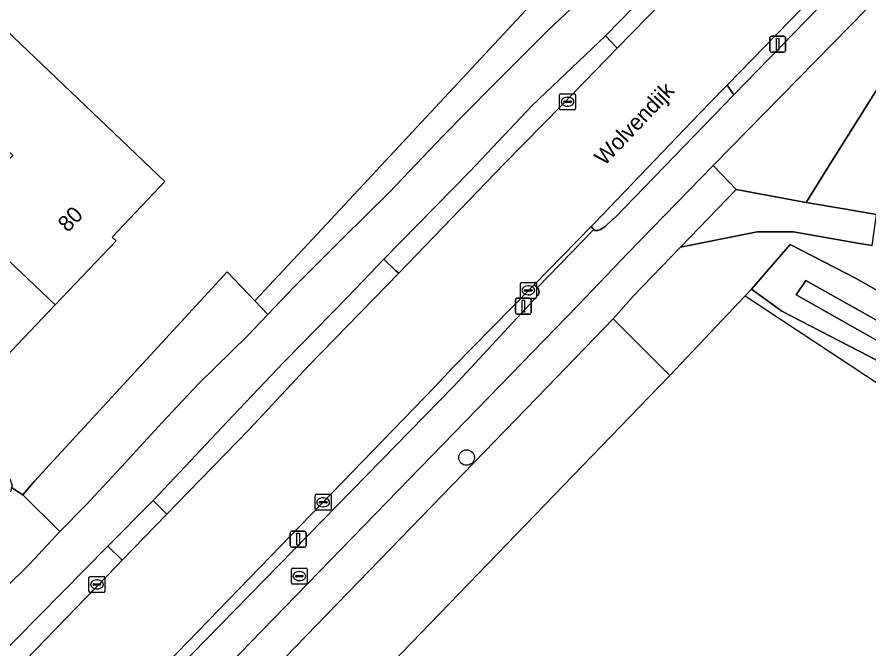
# Model space of a CAD drawing. Extents: x 162879 to 165540, y 384011 to 385181.
# Drawn here: x 164537.3 to 164590.7, y 384983.6 to 385023.2 of the extents above; entities that cross this region are included whole.
import ezdxf

# ---------------------------------------------------------------- set-up
doc = ezdxf.new("R2010")
doc.units = 0
for name, color, linetype in [('IMGEO_Boom', 7, 'Continuous'), ('IMGEO_Erf', 7, 'Continuous'), ('IMGEO_Fietspad_gesloten', 7, 'Continuous'), ('IMGEO_Fietspad_open', 7, 'Continuous'), ('IMGEO_Grasland_overig', 7, 'Continuous'), ('IMGEO_Groenvoorziening', 7, 'Continuous'), ('IMGEO_Hek', 7, 'Continuous'), ('IMGEO_Kolk', 7, 'Continuous'), ('IMGEO_Lichtmast', 7, 'Continuous'), ('IMGEO_Oever', 7, 'Continuous'), ('IMGEO_Openbare_ruimte_label', 7, 'Continuous'), ('IMGEO_Pand', 7, 'Continuous'), ('IMGEO_Pand_nummerreeks', 7, 'Continuous'), ('IMGEO_Parkeervlak_halfverhard', 7, 'Continuous'), ('IMGEO_Rijbaan_lokaal_gesloten', 7, 'Continuous'), ('IMGEO_Rioolput', 7, 'Continuous'), ('IMGEO_Verkeerseiland_open', 7, 'Continuous'), ('IMGEO_Voetpad_halfverhard', 7, 'Continuous'), ('IMGEO_Voetpad_open', 7, 'Continuous'), ('IMGEO_Waterloop', 7, 'Continuous')]:
    doc.layers.add(name, color=color, linetype=linetype)

msp = doc.modelspace()

# ---------------------------------------------------------------- linework, layer by layer
at = {"layer": 'IMGEO_Boom'}
msp.add_circle((164565.437, 384995.583), 0.489, dxfattribs=at)
at = {"layer": 'IMGEO_Erf'}
msp.add_lwpolyline([(164556.649, 385010.221), (164569.442, 385023.944), (164571.09, 385026.003), (164511.45, 385048.278), (164510.672, 385047.018), (164504.088, 385036.348), (164503.302, 385036.872), (164500.415, 385032.575), (164499.261, 385030.858), (164496.791, 385027.303), (164493.095, 385021.802), (164494.083, 385021.189), (164500.228, 385017.377), (164501.039, 385016.874), (164516.015, 385007.582), (164536.548, 384994.525), (164536.8, 384994.241), (164536.941, 384993.828), (164536.905, 384993.697), (164537.606, 384993.245), (164538.35, 384994.099), (164550.417, 385007.218), (164552.154, 385005.4)], close=True, dxfattribs=at)
msp.add_lwpolyline([(164536.085, 385022.815), (164546.523, 385012.88), (164543.212, 385009.405), (164543.458, 385009.17), (164539.641, 385005.164), (164535.671, 385000.997)], dxfattribs=at)
at = {"layer": 'IMGEO_Fietspad_gesloten'}
for points in [[(164534.302, 384981.274), (164542.95, 384990.019), (164545.798, 384992.898), (164550.791, 384998.199), (164554.005, 385001.572), (164558.003, 385005.652), (164560.244, 385008.01), (164565.638, 385013.51), (164569.563, 385017.675), (164574.147, 385022.012), (164577.7, 385025.677)], [(164573.342, 385025.005), (164570.573, 385022.387), (164567.053, 385018.857), (164563.923, 385015.71), (164560.595, 385012.208), (164557.7, 385009.351), (164554.613, 385006.264), (164552.973, 385004.544), (164551.696, 385003.205), (164548.655, 385000.221), (164546.342, 384997.775), (164543.808, 384994.998), (164541.561, 384992.588), (164539.942, 384990.936), (164538.052, 384988.925), (164533.252, 384984.203)]]:
    msp.add_lwpolyline(points, dxfattribs=at)
at = {"layer": 'IMGEO_Fietspad_open'}
for points in [[(164591.321, 385027.595), (164587.464, 385023.733), (164582.193, 385018.33), (164574.706, 385010.581), (164574.629, 385010.547), (164574.097, 385010.045), (164573.801, 385009.856), (164573.65, 385009.806), (164573.51, 385009.809), (164573.425, 385009.877), (164569.891, 385006.233), (164569.925, 385006.206), (164569.991, 385005.96), (164569.927, 385005.757), (164564.631, 385000.063), (164539.994, 384974.855), (164539.406, 384974.303)], [(164524.725, 384956.023), (164537.041, 384968.682), (164567.524, 385000.074), (164572.387, 385005.088), (164575.549, 385008.392), (164580.902, 385013.894), (164592.668, 385025.898)], [(164519.802, 384947.755), (164525.687, 384953.807), (164538.677, 384967.165), (164538.832, 384967.325), (164543.553, 384972.197), (164570.494, 385000), (164574.636, 385004.275), (164575.904, 385005.724), (164578.843, 385008.769), (164582.343, 385012.396), (164580.902, 385013.894), (164575.549, 385008.392), (164572.387, 385005.088), (164567.524, 385000.074), (164537.041, 384968.682), (164524.725, 384956.023), (164506.984, 384937.764), (164500.817, 384931.186), (164499.936, 384930.215), (164488.315, 384917.517), (164488.668, 384917.162), (164485.525, 384913.981), (164485.186, 384914.349), (164481.909, 384911.538)]]:
    msp.add_lwpolyline(points, dxfattribs=at)
at = {"layer": 'IMGEO_Grasland_overig'}
for points in [[(164594.405, 385023.79), (164588.136, 385013.826), (164586.721, 385011.577), (164589.209, 385011.148), (164591.142, 385010.814)], [(164590.86, 385008.869), (164590.066, 385009.007), (164585.93, 385009.724), (164583.668, 385009.724), (164578.843, 385008.769), (164575.904, 385005.724), (164574.636, 385004.275), (164578.176, 385000.723), (164582.911, 385005.73), (164583.301, 385006.143), (164585.736, 385008.948), (164589.917, 385006.793), (164605.511, 384997.853)], [(164596.669, 384998.831), (164585.198, 385004.76), (164583.301, 385006.143), (164582.911, 385005.73), (164578.176, 385000.723), (164577.477, 385000), (164546.523, 384967.967), (164546.491, 384967.934), (164555.123, 384962.721), (164554.967, 384962.463), (164564.965, 384957.185), (164573.749, 384952.749), (164597.731, 384940.178)]]:
    msp.add_lwpolyline(points, dxfattribs=at)
msp.add_lwpolyline([(164591.142, 385010.814), (164589.209, 385011.148), (164586.721, 385011.577), (164582.343, 385012.396), (164578.843, 385008.769), (164583.668, 385009.724), (164585.93, 385009.724), (164590.066, 385009.007), (164590.86, 385008.869)], close=True, dxfattribs=at)
at = {"layer": 'IMGEO_Groenvoorziening'}
for points in [[(164600.955, 385040.305), (164597.087, 385040.5), (164596.883, 385040.581), (164596.174, 385038.567), (164595.499, 385036.926), (164594.8, 385035.345), (164593.871, 385033.625), (164592.648, 385031.651), (164591.514, 385029.791), (164590.251, 385027.965), (164589.835, 385027.355), (164588.057, 385025.386), (164581.779, 385018.931), (164582.193, 385018.33), (164587.464, 385023.733), (164591.321, 385027.595), (164592.516, 385028.844), (164594.011, 385030.527), (164595.897, 385032.718), (164597.028, 385034.307)], [(164605.761, 385039.885), (164603.739, 385040.09), (164603.684, 385039.994), (164600.993, 385035.685), (164598.23, 385031.973), (164592.668, 385025.898), (164580.902, 385013.894), (164582.343, 385012.396), (164586.721, 385011.577), (164588.136, 385013.826), (164594.405, 385023.79), (164593.956, 385025.641)], [(164573.342, 385025.005), (164572.851, 385025.6), (164571.795, 385026.883), (164571.09, 385026.003), (164569.442, 385023.944), (164556.649, 385010.221), (164552.154, 385005.4), (164552.973, 385004.544), (164554.613, 385006.264), (164557.7, 385009.351), (164560.595, 385012.208), (164563.923, 385015.71), (164567.053, 385018.857), (164570.573, 385022.387)], [(164574.881, 385021.249), (164574.147, 385022.012), (164569.563, 385017.675), (164565.638, 385013.51), (164560.244, 385008.01), (164561.002, 385007.293), (164561.194, 385007.144), (164567.805, 385013.99), (164571.433, 385017.685)], [(164543.479, 384988.779), (164543.841, 384989.15), (164542.95, 384990.019), (164534.302, 384981.274), (164531.429, 384978.394), (164532.432, 384977.39), (164535.235, 384980.265)]]:
    msp.add_lwpolyline(points, close=True, dxfattribs=at)
msp.add_lwpolyline([(164533.252, 384984.203), (164538.052, 384988.925), (164539.942, 384990.936), (164537.606, 384993.245), (164536.905, 384993.697), (164536.835, 384993.442)], dxfattribs=at)
at = {"layer": 'IMGEO_Hek'}
for points in [[(164571.09, 385026.003), (164569.442, 385023.944), (164556.649, 385010.221), (164552.154, 385005.4)], [(164582.911, 385005.73), (164591.584, 385000), (164594.421, 384998.136)]]:
    msp.add_lwpolyline(points, dxfattribs=at)
at = {"layer": 'IMGEO_Kolk'}
for p, q in [((164571.268, 385017.463), (164571.268, 385018.315)), ((164571.343, 385018.389), (164572.195, 385018.389)), ((164571.527, 385017.883), (164571.527, 385017.895)), ((164571.57, 385017.932), (164571.968, 385017.932)), ((164571.756, 385018.169), (164571.781, 385018.169)), ((164572.011, 385017.895), (164572.011, 385017.883)), ((164572.269, 385018.315), (164572.269, 385017.463)), ((164572.195, 385017.389), (164571.343, 385017.389)), ((164571.965, 385017.846), (164571.567, 385017.846)), ((164571.779, 385017.609), (164571.754, 385017.609)), ((164568.813, 385005.637), (164568.813, 385006.489)), ((164568.888, 385006.563), (164569.74, 385006.563)), ((164569.301, 385006.343), (164569.326, 385006.343)), ((164569.814, 385006.489), (164569.814, 385005.637)), ((164569.072, 385006.057), (164569.072, 385006.069)), ((164569.51, 385006.02), (164569.112, 385006.02)), ((164569.115, 385006.106), (164569.513, 385006.106)), ((164569.324, 385005.783), (164569.299, 385005.783)), ((164569.556, 385006.069), (164569.556, 385006.057)), ((164569.74, 385005.563), (164568.888, 385005.563)), ((164555.946, 384992.35), (164555.946, 384993.202)), ((164556.021, 384993.276), (164556.873, 384993.276)), ((164556.205, 384992.77), (164556.205, 384992.782)), ((164556.248, 384992.819), (164556.646, 384992.819)), ((164556.434, 384993.056), (164556.459, 384993.056)), ((164556.689, 384992.782), (164556.689, 384992.77)), ((164556.947, 384993.202), (164556.947, 384992.35)), ((164556.873, 384992.276), (164556.021, 384992.276)), ((164556.643, 384992.733), (164556.245, 384992.733)), ((164556.457, 384992.496), (164556.432, 384992.496)), ((164541.763, 384987.201), (164541.763, 384988.053)), ((164541.838, 384988.127), (164542.69, 384988.127)), ((164542.764, 384988.053), (164542.764, 384987.201)), ((164542.022, 384987.621), (164542.022, 384987.633)), ((164542.46, 384987.584), (164542.062, 384987.584)), ((164542.065, 384987.67), (164542.463, 384987.67)), ((164542.251, 384987.907), (164542.276, 384987.907)), ((164542.506, 384987.633), (164542.506, 384987.621)), ((164542.69, 384987.127), (164541.838, 384987.127)), ((164542.274, 384987.347), (164542.249, 384987.347))]:
    msp.add_line(p, q, dxfattribs=at)
for points in [[(164571.268, 385017.463), (164571.268, 385018.315)], [(164571.343, 385018.389), (164572.195, 385018.389)], [(164572.269, 385018.315), (164572.269, 385017.463)], [(164572.195, 385017.389), (164571.343, 385017.389)], [(164568.813, 385005.637), (164568.813, 385006.489)], [(164568.888, 385006.563), (164569.74, 385006.563)], [(164569.814, 385006.489), (164569.814, 385005.637)], [(164569.74, 385005.563), (164568.888, 385005.563)], [(164555.946, 384992.35), (164555.946, 384993.202)], [(164556.021, 384993.276), (164556.873, 384993.276)], [(164556.947, 384993.202), (164556.947, 384992.35)], [(164556.873, 384992.276), (164556.021, 384992.276)], [(164541.763, 384987.201), (164541.763, 384988.053)], [(164541.838, 384988.127), (164542.69, 384988.127)], [(164542.764, 384988.053), (164542.764, 384987.201)], [(164542.69, 384987.127), (164541.838, 384987.127)]]:
    msp.add_lwpolyline(points, dxfattribs=at)
for centre, radius, start, end in [((164571.345, 385018.313), 0.0765, 91.552, 178.448), ((164571.345, 385018.313), 0.0765, 91.552, 178.448), ((164571.567, 385017.892), 0.0403, 85.8775, 175.7526), ((164571.972, 385017.894), 0.0386, 1.7309, 96.639), ((164572.193, 385018.313), 0.0765, 1.552, 88.448), ((164572.193, 385018.313), 0.0765, 1.552, 88.448), ((164571.345, 385017.465), 0.0765, 181.552, 268.448), ((164571.345, 385017.465), 0.0765, 181.552, 268.448), ((164571.564, 385017.882), 0.0366, 178.938, 274.7102), ((164571.968, 385017.889), 0.043, 264.8664, 352.4533), ((164572.193, 385017.465), 0.0765, 271.552, 358.448), ((164572.193, 385017.465), 0.0765, 271.552, 358.448), ((164568.89, 385006.487), 0.0765, 91.552, 178.448), ((164568.89, 385006.487), 0.0765, 91.552, 178.448), ((164569.738, 385006.487), 0.0765, 1.552, 88.448), ((164569.738, 385006.487), 0.0765, 1.552, 88.448), ((164568.89, 385005.639), 0.0765, 181.552, 268.448), ((164568.89, 385005.639), 0.0765, 181.552, 268.448), ((164569.112, 385006.066), 0.0403, 85.8775, 175.7526), ((164569.109, 385006.056), 0.0366, 178.938, 274.7102), ((164569.513, 385006.063), 0.043, 264.8664, 352.4533), ((164569.517, 385006.068), 0.0386, 1.7309, 96.639), ((164569.738, 385005.639), 0.0765, 271.552, 358.448), ((164569.738, 385005.639), 0.0765, 271.552, 358.448), ((164556.023, 384993.2), 0.0765, 91.552, 178.448), ((164556.023, 384993.2), 0.0765, 91.552, 178.448), ((164556.245, 384992.779), 0.0403, 85.8775, 175.7526), ((164556.65, 384992.781), 0.0386, 1.7309, 96.639), ((164556.871, 384993.2), 0.0765, 1.552, 88.448), ((164556.871, 384993.2), 0.0765, 1.552, 88.448), ((164556.023, 384992.352), 0.0765, 181.552, 268.448), ((164556.023, 384992.352), 0.0765, 181.552, 268.448), ((164556.242, 384992.769), 0.0366, 178.938, 274.7102), ((164556.646, 384992.776), 0.043, 264.8664, 352.4533), ((164556.871, 384992.352), 0.0765, 271.552, 358.448), ((164556.871, 384992.352), 0.0765, 271.552, 358.448), ((164541.84, 384988.051), 0.0765, 91.552, 178.448), ((164541.84, 384988.051), 0.0765, 91.552, 178.448), ((164542.688, 384988.051), 0.0765, 1.552, 88.448), ((164542.688, 384988.051), 0.0765, 1.552, 88.448), ((164542.062, 384987.63), 0.0403, 85.8775, 175.7526), ((164542.059, 384987.62), 0.0366, 178.938, 274.7102), ((164542.463, 384987.627), 0.043, 264.8664, 352.4533), ((164542.467, 384987.632), 0.0386, 1.7309, 96.639), ((164541.84, 384987.203), 0.0765, 181.552, 268.448), ((164541.84, 384987.203), 0.0765, 181.552, 268.448), ((164542.688, 384987.203), 0.0765, 271.552, 358.448), ((164542.688, 384987.203), 0.0765, 271.552, 358.448)]:
    msp.add_arc(centre, radius, start, end, dxfattribs=at)
for centre, major_axis, ratio, start_param, end_param in [((164571.755, 385017.889), (-0.387, 0.002), 0.722429, 4.712389, 7.853982), ((164571.78, 385017.889), (-0.39, 0.002), 0.717154, 1.570796, 4.712389), ((164569.3, 385006.063), (-0.387, 0.002), 0.722429, 4.712389, 7.853982), ((164569.325, 385006.063), (-0.39, 0.002), 0.717154, 1.570796, 4.712389), ((164556.433, 384992.776), (-0.387, 0.002), 0.722429, 4.712389, 7.853982), ((164556.458, 384992.776), (-0.39, 0.002), 0.717154, 1.570796, 4.712389), ((164542.25, 384987.627), (-0.387, 0.002), 0.722429, 4.712389, 7.853982), ((164542.275, 384987.627), (-0.39, 0.002), 0.717154, 1.570796, 4.712389)]:
    msp.add_ellipse(centre, major_axis=major_axis, ratio=ratio, start_param=start_param, end_param=end_param, dxfattribs=at)
at = {"layer": 'IMGEO_Lichtmast'}
for p, q in [((164584.45, 385021.095), (164584.45, 385021.895)), ((164584.45, 385021.895), (164584.45, 385021.095)), ((164584.55, 385021.995), (164585.34, 385021.995)), ((164585.34, 385021.995), (164584.55, 385021.995)), ((164585.44, 385021.895), (164585.44, 385021.095)), ((164585.44, 385021.095), (164585.44, 385021.895)), ((164585.34, 385020.995), (164584.55, 385020.995)), ((164584.55, 385020.995), (164585.34, 385020.995)), ((164568.497, 385004.671), (164568.497, 385005.471)), ((164568.497, 385005.471), (164568.497, 385004.671)), ((164568.597, 385005.571), (164569.387, 385005.571)), ((164569.387, 385005.571), (164568.597, 385005.571)), ((164569.487, 385005.471), (164569.487, 385004.671)), ((164569.487, 385004.671), (164569.487, 385005.471)), ((164569.387, 385004.571), (164568.597, 385004.571)), ((164568.597, 385004.571), (164569.387, 385004.571)), ((164554.383, 384990.065), (164554.383, 384990.865)), ((164554.383, 384990.865), (164554.383, 384990.065)), ((164554.483, 384990.965), (164555.273, 384990.965)), ((164555.273, 384990.965), (164554.483, 384990.965)), ((164555.373, 384990.865), (164555.373, 384990.065)), ((164555.373, 384990.065), (164555.373, 384990.865)), ((164555.273, 384989.965), (164554.483, 384989.965)), ((164554.483, 384989.965), (164555.273, 384989.965))]:
    msp.add_line(p, q, dxfattribs=at)
for points in [[(164584.87, 385021.87), (164585.02, 385021.87), (164585.02, 385021.12), (164584.87, 385021.12), (164584.87, 385021.87)], [(164568.917, 385005.446), (164569.067, 385005.446), (164569.067, 385004.696), (164568.917, 385004.696), (164568.917, 385005.446)], [(164554.803, 384990.84), (164554.953, 384990.84), (164554.953, 384990.09), (164554.803, 384990.09), (164554.803, 384990.84)]]:
    msp.add_lwpolyline(points, dxfattribs=at)
for centre, start, end in [((164584.55, 385021.895), 90, 180), ((164584.55, 385021.895), 90, 180), ((164585.34, 385021.895), 0, 90), ((164585.34, 385021.895), 360, 90), ((164584.55, 385021.095), 180, 270), ((164584.55, 385021.095), 180, 270), ((164585.34, 385021.095), 270, 0), ((164585.34, 385021.095), 270, 0), ((164568.597, 385005.471), 90, 180), ((164568.597, 385005.471), 90, 180), ((164569.387, 385005.471), 0, 90), ((164569.387, 385005.471), 360, 90), ((164568.597, 385004.671), 180, 270), ((164568.597, 385004.671), 180, 270), ((164569.387, 385004.671), 270, 0), ((164569.387, 385004.671), 270, 0), ((164554.483, 384990.865), 90, 180), ((164554.483, 384990.865), 90, 180), ((164555.273, 384990.865), 0, 90), ((164555.273, 384990.865), 360, 90), ((164554.483, 384990.065), 180, 270), ((164554.483, 384990.065), 180, 270), ((164555.273, 384990.065), 270, 0), ((164555.273, 384990.065), 270, 0)]:
    msp.add_arc(centre, 0.1, start, end, dxfattribs=at)
at = {"layer": 'IMGEO_Oever'}
for points in [[(164647.8, 384975.327), (164641.198, 384978.004), (164634.772, 384980.907), (164627.206, 384984.96), (164605.511, 384997.853), (164589.917, 385006.793), (164585.736, 385008.948), (164583.301, 385006.143), (164585.198, 385004.76), (164596.669, 384998.831), (164606.637, 384993.089), (164616.409, 384987.004), (164627.284, 384980.61), (164632.647, 384977.862), (164644.905, 384970.942), (164650.49, 384968.077), (164657.898, 384964.529), (164677.148, 384953.878), (164681.728, 384951.503), (164685.478, 384950.161), (164688.461, 384951.567)], [(164644.361, 384972.853), (164586.106, 385005.789), (164586.701, 385006.683), (164633.595, 384980.343)]]:
    msp.add_lwpolyline(points, dxfattribs=at)
at = {"layer": 'IMGEO_Pand'}
for points in [[(164519.66, 385035.394), (164516.212, 385031.774), (164514.232, 385029.696), (164523.424, 385020.938), (164528.297, 385016.295), (164528.11, 385016.098), (164539.641, 385005.164), (164543.458, 385009.17), (164543.212, 385009.405), (164546.523, 385012.88), (164536.085, 385022.815), (164532.367, 385018.913), (164536.982, 385014.52), (164534.426, 385011.837), (164532.23, 385013.93), (164533.277, 385015.03), (164530.084, 385018.073), (164530.631, 385018.647), (164527.046, 385022.062), (164530.19, 385025.362)], [(164528.11, 385016.098), (164528.297, 385016.295), (164523.424, 385020.938), (164520.879, 385018.298), (164529.009, 385010.549), (164527.408, 385008.868), (164528.867, 385007.479), (164529.635, 385006.748), (164532.051, 385004.446), (164535.671, 385000.997), (164539.641, 385005.164)]]:
    msp.add_lwpolyline(points, close=True, dxfattribs=at)
at = {"layer": 'IMGEO_Parkeervlak_halfverhard'}
msp.add_lwpolyline([(164546.523, 384967.967), (164577.477, 385000), (164578.176, 385000.723), (164574.636, 385004.275), (164570.494, 385000), (164543.553, 384972.197), (164546.491, 384967.934)], close=True, dxfattribs=at)
at = {"layer": 'IMGEO_Rijbaan_lokaal_gesloten'}
for points in [[(164584.426, 385031.191), (164582.561, 385029.169), (164581.023, 385027.564), (164577.705, 385024.124), (164574.881, 385021.249), (164571.433, 385017.685), (164567.805, 385013.99), (164561.194, 385007.144), (164555.539, 385001.354), (164551.813, 384997.343), (164547.243, 384992.669), (164546.651, 384992.028), (164543.841, 384989.15), (164543.479, 384988.779), (164535.235, 384980.265), (164532.432, 384977.39), (164530.756, 384975.658), (164530.427, 384975.312), (164528.445, 384973.232), (164523.387, 384968.086), (164520.996, 384965.63), (164508.558, 384952.853), (164500, 384944.014), (164496.865, 384940.776)], [(164534.339, 384969.992), (164535.041, 384970.705), (164538.479, 384974.237), (164538.94, 384974.713), (164563.437, 385000), (164564.619, 385001.279), (164569.535, 385006.268), (164569.67, 385006.406), (164573.245, 385010.06), (164573.479, 385010.3), (164580.048, 385017.151), (164581.555, 385018.701), (164581.779, 385018.931), (164588.057, 385025.386), (164589.835, 385027.355), (164590.251, 385027.965), (164591.514, 385029.791)]]:
    msp.add_lwpolyline(points, dxfattribs=at)
at = {"layer": 'IMGEO_Rioolput'}
for p, q in [((164554.452, 384987.722), (164554.452, 384988.574)), ((164554.527, 384988.648), (164555.379, 384988.648)), ((164555.453, 384988.574), (164555.453, 384987.722)), ((164554.711, 384988.142), (164554.711, 384988.154)), ((164555.149, 384988.105), (164554.751, 384988.105)), ((164554.754, 384988.191), (164555.152, 384988.191)), ((164554.94, 384988.428), (164554.965, 384988.428)), ((164555.195, 384988.154), (164555.195, 384988.142)), ((164555.379, 384987.648), (164554.527, 384987.648)), ((164554.963, 384987.868), (164554.938, 384987.868))]:
    msp.add_line(p, q, dxfattribs=at)
for points in [[(164554.452, 384987.722), (164554.452, 384988.574)], [(164554.527, 384988.648), (164555.379, 384988.648)], [(164555.453, 384988.574), (164555.453, 384987.722)], [(164555.379, 384987.648), (164554.527, 384987.648)]]:
    msp.add_lwpolyline(points, dxfattribs=at)
for centre, radius, start, end in [((164554.529, 384988.572), 0.0765, 91.552, 178.448), ((164554.529, 384988.572), 0.0765, 91.552, 178.448), ((164555.377, 384988.572), 0.0765, 1.552, 88.448), ((164555.377, 384988.572), 0.0765, 1.552, 88.448), ((164554.751, 384988.151), 0.0403, 85.8775, 175.7526), ((164554.748, 384988.141), 0.0366, 178.938, 274.7102), ((164555.152, 384988.148), 0.043, 264.8664, 352.4533), ((164555.156, 384988.153), 0.0386, 1.7309, 96.639), ((164554.529, 384987.724), 0.0765, 181.552, 268.448), ((164554.529, 384987.724), 0.0765, 181.552, 268.448), ((164555.377, 384987.724), 0.0765, 271.552, 358.448), ((164555.377, 384987.724), 0.0765, 271.552, 358.448)]:
    msp.add_arc(centre, radius, start, end, dxfattribs=at)
for centre, major_axis, ratio, start_param, end_param in [((164554.939, 384988.148), (-0.387, 0.002), 0.722429, 4.712389, 7.853982), ((164554.964, 384988.148), (-0.39, 0.002), 0.717154, 1.570796, 4.712389)]:
    msp.add_ellipse(centre, major_axis=major_axis, ratio=ratio, start_param=start_param, end_param=end_param, dxfattribs=at)
at = {"layer": 'IMGEO_Verkeerseiland_open'}
msp.add_lwpolyline([(164582.193, 385018.33), (164581.779, 385018.931), (164581.555, 385018.701), (164580.048, 385017.151), (164573.479, 385010.3), (164573.245, 385010.06), (164573.398, 385009.899), (164573.425, 385009.877), (164573.51, 385009.809), (164573.65, 385009.806), (164573.801, 385009.856), (164574.097, 385010.045), (164574.629, 385010.547), (164574.706, 385010.581)], close=True, dxfattribs=at)
for points in [[(164564.631, 385000.063), (164569.927, 385005.757), (164569.991, 385005.96), (164569.925, 385006.206), (164569.891, 385006.233), (164569.813, 385006.294), (164569.67, 385006.406), (164569.535, 385006.268), (164564.619, 385001.279), (164563.437, 385000), (164538.94, 384974.713)], [(164539.406, 384974.303), (164539.994, 384974.855), (164564.631, 385000.063)]]:
    msp.add_lwpolyline(points, dxfattribs=at)
at = {"layer": 'IMGEO_Voetpad_halfverhard'}
msp.add_lwpolyline([(164552.973, 385004.544), (164552.154, 385005.4), (164550.417, 385007.218), (164538.35, 384994.099), (164537.606, 384993.245), (164539.942, 384990.936), (164541.561, 384992.588), (164543.808, 384994.998), (164546.342, 384997.775), (164548.655, 385000.221), (164551.696, 385003.205)], close=True, dxfattribs=at)
at = {"layer": 'IMGEO_Voetpad_open'}
for points in [[(164581.023, 385027.564), (164580.253, 385028.307), (164577.7, 385025.677), (164574.147, 385022.012), (164574.881, 385021.249), (164577.705, 385024.124)], [(164573.425, 385009.877), (164573.398, 385009.899), (164573.245, 385010.06), (164569.67, 385006.406), (164569.813, 385006.294), (164569.891, 385006.233)], [(164555.539, 385001.354), (164561.194, 385007.144), (164561.002, 385007.293), (164560.244, 385008.01), (164558.003, 385005.652), (164554.005, 385001.572), (164550.791, 384998.199), (164545.798, 384992.898), (164546.651, 384992.028), (164547.243, 384992.669), (164551.813, 384997.343)], [(164546.651, 384992.028), (164545.798, 384992.898), (164542.95, 384990.019), (164543.841, 384989.15)]]:
    msp.add_lwpolyline(points, close=True, dxfattribs=at)
at = {"layer": 'IMGEO_Waterloop'}
msp.add_lwpolyline([(164633.595, 384980.343), (164586.701, 385006.683), (164586.106, 385005.789), (164644.361, 384972.853)], dxfattribs=at)

# ---------------------------------------------------------------- texts
at = {"layer": 'IMGEO_Openbare_ruimte_label'}
msp.add_text('Wolvendijk', height=1, rotation=46.5394, dxfattribs=at).set_placement((164574.087, 385013.823))
at = {"layer": 'IMGEO_Pand_nummerreeks'}
msp.add_text('80', height=1, rotation=46.3867, dxfattribs=at).set_placement((164540.438, 385009.654))

doc.saveas('drawing.dxf')
